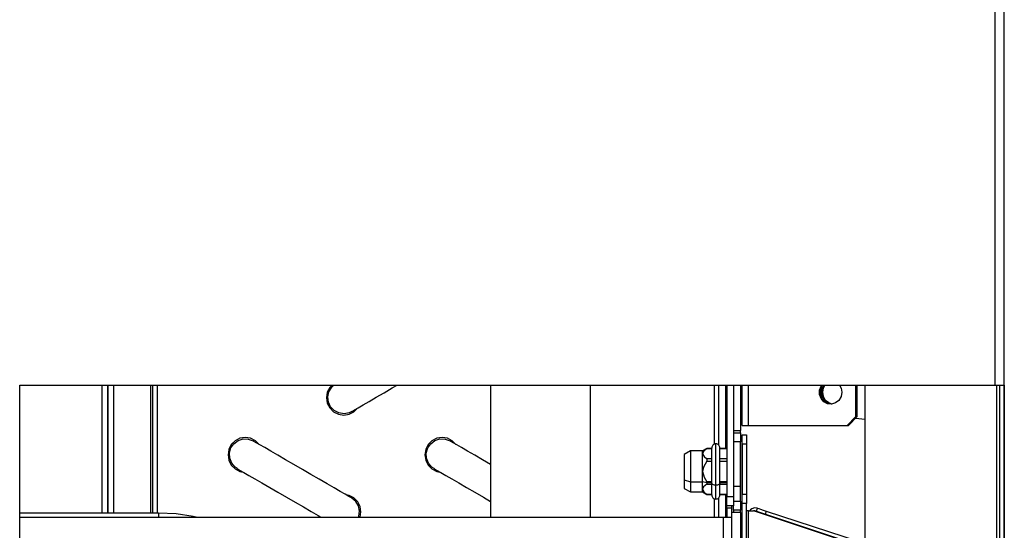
# Model space of a CAD drawing. Header units: millimetres. Extents: x 0 to 39025, y -31299 to 8400.
# Tile 333 of 382: x 17441 to 17657, y 1973 to 2085. Entities that reach past the tile are written whole.
import ezdxf

# ---------------------------------------------------------------- set-up
doc = ezdxf.new("R2010")
doc.units = ezdxf.units.MM

# ---------------------------------------------------------------- blocks, each defined once
blk = doc.blocks.new('*U63')
at = {"lineweight": 25}
for points in [[(713, 557.15), (713, 557.15), (713, 1241.42), (713, 1241.42)], [(715, 557.15), (715, 557.15), (715, 1241.81), (715, 1241.81)], [(498.4, 557.15), (498.4, 557.15), (713, 557.15), (713, 557.15)], [(498.4, 16.45), (498.4, 16.45), (498.4, 557.15), (498.4, 557.15)], [(516.46, 557.15), (516.46, 557.15), (516.46, 529), (516.46, 529)], [(517.69, 557.15), (517.69, 557.15), (517.69, 529), (517.69, 529)], [(517.82, 557.15), (517.82, 557.15), (517.82, 529), (517.82, 529)], [(519.05, 557.15), (519.05, 557.15), (519.05, 529), (519.05, 529)], [(527.2, 557.15), (527.2, 557.15), (527.2, 529), (527.2, 529)], [(527.65, 557.15), (527.65, 557.15), (527.65, 529), (527.65, 529)], [(528.65, 557.15), (528.65, 557.15), (528.65, 529), (528.65, 529)], [(601.98, 557.15), (601.98, 557.15), (601.98, 528.1), (601.98, 528.1)], [(623.98, 528.1), (623.98, 528.1), (623.98, 557.15), (623.98, 557.15)], [(651.15, 557.15), (651.15, 557.15), (651.15, 544.12), (651.15, 544.12)], [(652.15, 557.15), (652.15, 557.15), (652.15, 543.99), (652.15, 543.99)], [(653.65, 557.15), (653.65, 557.15), (653.65, 543.21), (653.65, 543.21)], [(653.95, 557.15), (653.95, 557.15), (653.95, 532.62), (653.95, 532.62)], [(655.45, 557.15), (655.45, 557.15), (655.45, 532.62), (655.45, 532.62)], [(656.95, 557.15), (656.95, 557.15), (656.95, 547.2), (656.95, 547.2)], [(657.32, 548.25), (657.32, 548.25), (657.32, 557.15), (657.32, 557.15)], [(658.7, 548.25), (658.7, 548.25), (658.7, 557.15), (658.7, 557.15)], [(682.32, 550.26), (682.32, 550.26), (682.32, 557.15), (682.32, 557.15)], [(682.63, 550.26), (682.63, 550.26), (682.63, 557.15), (682.63, 557.15)], [(684.42, 18.46), (684.42, 18.46), (684.42, 557.15), (684.42, 557.15)], [(713.31, 557.15), (713.31, 557.15), (713.31, 16.45), (713.31, 16.45)], [(713.91, 557.15), (713.91, 557.15), (713.91, 16.45), (713.91, 16.45)], [(714.96, 557.15), (714.96, 557.15), (714.96, 16.45), (714.96, 16.45)], [(715, 85.75), (715, 85.75), (715, 557.15), (715, 557.15)], [(682.32, 550.26), (682.32, 550.26), (680.42, 548.25), (680.42, 548.25)], [(680.72, 548.25), (680.72, 548.25), (682.63, 550.26), (682.63, 550.26)], [(682.63, 550.26), (682.63, 550.26), (682.32, 550.26), (682.32, 550.26)], [(658.7, 548.25), (658.7, 548.25), (680.42, 548.25), (680.42, 548.25)], [(680.42, 548.25), (680.42, 548.25), (680.72, 548.25), (680.72, 548.25)], [(682.23, 549.85), (682.23, 549.85), (684.42, 549.68), (684.42, 549.68)], [(653.65, 547.2), (653.65, 547.2), (653.95, 547.2), (653.95, 547.2)], [(655.45, 546.69), (655.45, 546.69), (656.95, 546.69), (656.95, 546.69)], [(656.95, 546.69), (656.95, 546.69), (656.95, 547.2), (656.95, 547.2)], [(656.95, 546.69), (656.95, 546.69), (656.95, 544.69), (656.95, 544.69)], [(657.32, 546.2), (657.32, 546.2), (658.32, 546.2), (658.32, 546.2)], [(657.32, 544.18), (657.32, 544.18), (657.32, 546.2), (657.32, 546.2)], [(657.32, 546.19), (657.32, 546.19), (657.32, 546.19), (657.32, 546.19)], [(657.32, 544.18), (657.32, 544.18), (657.32, 546.19), (657.32, 546.19)], [(658.32, 546.2), (658.32, 546.2), (658.32, 544.18), (658.32, 544.18)], [(653.95, 543.77), (653.95, 543.77), (653.65, 543.77), (653.65, 543.77)], [(656.95, 544.69), (656.95, 544.69), (655.45, 544.69), (655.45, 544.69)], [(658.32, 544.18), (658.32, 544.18), (657.32, 544.18), (657.32, 544.18)], [(657.32, 544.18), (657.32, 544.18), (657.32, 533.13), (657.32, 533.13)], [(657.32, 544.18), (657.32, 544.18), (657.32, 544.18), (657.32, 544.18)], [(657.32, 115.01), (657.32, 115.01), (657.32, 544.18), (657.32, 544.18)], [(658.32, 544.18), (658.32, 544.18), (658.32, 533.13), (658.32, 533.13)], [(645.95, 542.67), (645.95, 542.67), (644.6, 541.88), (644.6, 541.88)], [(648.64, 542.67), (648.64, 542.67), (645.95, 542.67), (645.95, 542.67)], [(649.57, 543.21), (649.57, 543.21), (648.64, 542.67), (648.64, 542.67)], [(650.65, 543.21), (650.65, 543.21), (649.57, 543.21), (649.57, 543.21)], [(649.57, 543.2), (649.57, 543.2), (650.65, 543.2), (650.65, 543.2)], [(653.95, 543.21), (653.95, 543.21), (652.45, 543.21), (652.45, 543.21)], [(652.45, 543.2), (652.45, 543.2), (653.95, 543.2), (653.95, 543.2)], [(650.65, 540.92), (650.65, 540.92), (649.57, 540.92), (649.57, 540.92)], [(649.57, 540.43), (649.57, 540.43), (650.65, 540.43), (650.65, 540.43)], [(653.95, 540.92), (653.95, 540.92), (652.45, 540.92), (652.45, 540.92)], [(652.45, 540.43), (652.45, 540.43), (653.95, 540.43), (653.95, 540.43)], [(644.6, 536.28), (644.6, 536.28), (645.95, 535.89), (645.95, 535.89)], [(645.95, 535.89), (645.95, 535.89), (648.64, 535.89), (648.64, 535.89)], [(649.57, 535.62), (649.57, 535.62), (648.64, 535.89), (648.64, 535.89)], [(650.65, 535.87), (650.65, 535.87), (649.57, 535.87), (649.57, 535.87)], [(650.65, 535.62), (650.65, 535.62), (649.57, 535.62), (649.57, 535.62)], [(649.57, 535.38), (649.57, 535.38), (650.65, 535.38), (650.65, 535.38)], [(653.95, 535.87), (653.95, 535.87), (652.45, 535.87), (652.45, 535.87)], [(653.95, 535.62), (653.95, 535.62), (652.45, 535.62), (652.45, 535.62)], [(652.45, 535.38), (652.45, 535.38), (653.95, 535.38), (653.95, 535.38)], [(644.6, 534.42), (644.6, 534.42), (645.95, 533.64), (645.95, 533.64)], [(645.95, 533.64), (645.95, 533.64), (648.64, 533.64), (648.64, 533.64)], [(648.64, 533.64), (648.64, 533.64), (649.57, 533.1), (649.57, 533.1)], [(650.65, 533.11), (650.65, 533.11), (649.57, 533.11), (649.57, 533.11)], [(649.57, 533.11), (649.57, 533.11), (649.57, 533.1), (649.57, 533.1)], [(649.57, 533.1), (649.57, 533.1), (650.65, 533.1), (650.65, 533.1)], [(653.95, 533.11), (653.95, 533.11), (652.45, 533.11), (652.45, 533.11)], [(652.45, 533.1), (652.45, 533.1), (653.95, 533.1), (653.95, 533.1)], [(653.65, 533.1), (653.65, 533.1), (653.65, 528.1), (653.65, 528.1)], [(655.45, 534.89), (655.45, 534.89), (656.95, 534.89), (656.95, 534.89)], [(657.32, 533.13), (657.32, 533.13), (658.32, 533.13), (658.32, 533.13)], [(657.32, 531.12), (657.32, 531.12), (657.32, 533.13), (657.32, 533.13)], [(658.32, 533.13), (658.32, 533.13), (658.32, 531.12), (658.32, 531.12)], [(651.15, 532.18), (651.15, 532.18), (651.15, 528.1), (651.15, 528.1)], [(652.15, 532.31), (652.15, 532.31), (652.15, 528.1), (652.15, 528.1)], [(653.65, 532.53), (653.65, 532.53), (653.95, 532.53), (653.95, 532.53)], [(653.95, 532.62), (653.95, 532.62), (655.45, 532.62), (655.45, 532.62)], [(653.95, 530.61), (653.95, 530.61), (653.95, 532.62), (653.95, 532.62)], [(655.45, 532.62), (655.45, 532.62), (655.45, 530.61), (655.45, 530.61)], [(655.45, 531.62), (655.45, 531.62), (656.95, 531.62), (656.95, 531.62)], [(656.95, 531.62), (656.95, 531.62), (656.95, 529.61), (656.95, 529.61)], [(658.32, 531.12), (658.32, 531.12), (657.32, 531.12), (657.32, 531.12)], [(657.32, 116.46), (657.32, 116.46), (657.32, 531.12), (657.32, 531.12)], [(658.32, 116.46), (658.32, 116.46), (658.32, 531.12), (658.32, 531.12)], [(528.97, 529), (528.97, 529), (498.4, 529), (498.4, 529)], [(653.65, 529.11), (653.65, 529.11), (653.95, 529.11), (653.95, 529.11)], [(653.95, 530.11), (653.95, 530.11), (653.95, 530.61), (653.95, 530.61)], [(655.45, 530.61), (655.45, 530.61), (653.95, 530.61), (653.95, 530.61)], [(654.95, 530.11), (654.95, 530.11), (653.95, 530.11), (653.95, 530.11)], [(653.95, 530.11), (653.95, 530.11), (653.95, 528.1), (653.95, 528.1)], [(654.95, 530.61), (654.95, 530.61), (654.95, 530.11), (654.95, 530.11)], [(654.95, 530.11), (654.95, 530.11), (654.95, 528.1), (654.95, 528.1)], [(655.45, 529.61), (655.45, 529.61), (655.45, 530.61), (655.45, 530.61)], [(656.95, 529.61), (656.95, 529.61), (655.45, 529.61), (655.45, 529.61)], [(655.45, 529.61), (655.45, 529.61), (655.45, 529.11), (655.45, 529.11)], [(656.95, 529.11), (656.95, 529.11), (656.95, 529.61), (656.95, 529.61)], [(656.95, 529.11), (656.95, 529.11), (656.95, 120.93), (656.95, 120.93)], [(658.7, 113.77), (658.7, 113.77), (658.7, 529.5), (658.7, 529.5)], [(658.7, 529.5), (658.7, 529.5), (659.79, 529.5), (659.79, 529.5)], [(680.52, 522.6), (680.52, 522.6), (659.79, 529.5), (659.79, 529.5)], [(660.1, 529.5), (660.1, 529.5), (659.79, 529.5), (659.79, 529.5)], [(680.83, 522.6), (680.83, 522.6), (660.1, 529.5), (660.1, 529.5)], [(662.61, 529.44), (662.61, 529.44), (662.37, 528.67), (662.37, 528.67)], [(662.61, 529.44), (662.61, 529.44), (683.08, 522.75), (683.08, 522.75)], [(498.4, 528.1), (498.4, 528.1), (653.15, 528.1), (653.15, 528.1)], [(653.15, 528.1), (653.15, 528.1), (653.15, 120.93), (653.15, 120.93)], [(654.95, 528.1), (654.95, 528.1), (654.95, 120.93), (654.95, 120.93)], [(658.62, 525.45), (658.62, 525.45), (658.62, 520.19), (658.62, 520.19)], [(658.7, 525.45), (658.7, 525.45), (658.62, 525.45), (658.62, 525.45)]]:
    blk.add_open_spline(points, degree=3, dxfattribs=at)
for points, knots in [([(567.05, 557.15), (567.05, 557.15), (566.6, 556.63), (566.6, 556.63), (566.6, 556.63), (566.06, 555.57), (566.06, 555.57), (566.06, 555.57), (565.87, 554.38), (565.87, 554.38), (565.87, 554.38), (566.06, 553.2), (566.06, 553.2), (566.06, 553.2), (566.6, 552.14), (566.6, 552.14), (566.6, 552.14), (567.44, 551.29), (567.44, 551.29), (567.44, 551.29), (568.5, 550.75), (568.5, 550.75), (568.5, 550.75), (569.68, 550.57), (569.68, 550.57), (569.68, 550.57), (570.85, 550.75), (570.85, 550.75), (570.85, 550.75), (571.91, 551.29), (571.91, 551.29), (571.91, 551.29), (572.7, 552.08), (572.7, 552.08)], [0, 0, 0, 0, 1, 1, 1, 2, 2, 2, 3, 3, 3, 4, 4, 4, 5, 5, 5, 6, 6, 6, 7, 7, 7, 8, 8, 8, 9, 9, 9, 10, 10, 10, 11, 11, 11, 11]), ([(571.43, 551.34), (571.43, 551.34), (570.91, 551.09), (570.91, 551.09), (570.91, 551.09), (569.77, 550.86), (569.77, 550.86), (569.77, 550.86), (568.63, 551.03), (568.63, 551.03), (568.63, 551.03), (567.6, 551.55), (567.6, 551.55), (567.6, 551.55), (566.8, 552.38), (566.8, 552.38), (566.8, 552.38), (566.3, 553.42), (566.3, 553.42), (566.3, 553.42), (566.18, 554.58), (566.18, 554.58), (566.18, 554.58), (566.43, 555.71), (566.43, 555.71), (566.43, 555.71), (567.04, 556.69), (567.04, 556.69), (567.04, 556.69), (567.51, 557.15), (567.51, 557.15)], [0, 0, 0, 0, 1, 1, 1, 2, 2, 2, 3, 3, 3, 4, 4, 4, 5, 5, 5, 6, 6, 6, 7, 7, 7, 8, 8, 8, 9, 9, 9, 10, 10, 10, 10]), ([(571.43, 551.34), (571.43, 551.34), (571.59, 551.43), (571.59, 551.43), (571.59, 551.43), (572.08, 551.72), (572.08, 551.72), (572.08, 551.72), (572.87, 552.18), (572.87, 552.18), (572.87, 552.18), (573.96, 552.81), (573.96, 552.81), (573.96, 552.81), (575.29, 553.58), (575.29, 553.58), (575.29, 553.58), (576.84, 554.48), (576.84, 554.48), (576.84, 554.48), (578.55, 555.47), (578.55, 555.47), (578.55, 555.47), (580.37, 556.53), (580.37, 556.53), (580.37, 556.53), (581.44, 557.15), (581.44, 557.15)], [0, 0, 0, 0, 1, 1, 1, 2, 2, 2, 3, 3, 3, 4, 4, 4, 5, 5, 5, 6, 6, 6, 7, 7, 7, 8, 8, 8, 9, 9, 9, 9]), ([(679.26, 555.57), (679.26, 555.57), (679.09, 554.62), (679.09, 554.62), (679.09, 554.62), (678.61, 553.8), (678.61, 553.8), (678.61, 553.8), (677.89, 553.23), (677.89, 553.23), (677.89, 553.23), (677.01, 552.96), (677.01, 552.96), (677.01, 552.96), (676.1, 553.05), (676.1, 553.05), (676.1, 553.05), (675.29, 553.48), (675.29, 553.48), (675.29, 553.48), (674.68, 554.19), (674.68, 554.19), (674.68, 554.19), (674.35, 555.08), (674.35, 555.08), (674.35, 555.08), (674.35, 556.04), (674.35, 556.04), (674.35, 556.04), (674.68, 556.94), (674.68, 556.94), (674.68, 556.94), (674.82, 557.15), (674.82, 557.15)], [0, 0, 0, 0, 1, 1, 1, 2, 2, 2, 3, 3, 3, 4, 4, 4, 5, 5, 5, 6, 6, 6, 7, 7, 7, 8, 8, 8, 9, 9, 9, 10, 10, 10, 11, 11, 11, 11]), ([(676.94, 552.96), (676.94, 552.96), (676.41, 553.05), (676.41, 553.05), (676.41, 553.05), (675.6, 553.48), (675.6, 553.48), (675.6, 553.48), (674.99, 554.19), (674.99, 554.19), (674.99, 554.19), (674.66, 555.08), (674.66, 555.08), (674.66, 555.08), (674.66, 556.04), (674.66, 556.04), (674.66, 556.04), (674.99, 556.94), (674.99, 556.94), (674.99, 556.94), (675.12, 557.15), (675.12, 557.15)], [0, 0, 0, 0, 1, 1, 1, 2, 2, 2, 3, 3, 3, 4, 4, 4, 5, 5, 5, 6, 6, 6, 7, 7, 7, 7]), ([(674.8, 555.56), (674.8, 555.56), (674.96, 556.5), (674.96, 556.5), (674.96, 556.5), (675.31, 557.15), (675.31, 557.15)], [0, 0, 0, 0, 1, 1, 1, 2, 2, 2, 2]), ([(675.05, 555.57), (675.05, 555.57), (675.21, 556.51), (675.21, 556.51), (675.21, 556.51), (675.55, 557.15), (675.55, 557.15)], [0, 0, 0, 0, 1, 1, 1, 2, 2, 2, 2]), ([(678.75, 557.15), (678.75, 557.15), (679.09, 556.51), (679.09, 556.51), (679.09, 556.51), (679.26, 555.57), (679.26, 555.57)], [0, 0, 0, 0, 1, 1, 1, 2, 2, 2, 2]), ([(713, 557.15), (713, 557.15), (713.44, 557.15), (713.44, 557.15), (713.44, 557.15), (713.86, 557.15), (713.86, 557.15), (713.86, 557.15), (714.23, 557.15), (714.23, 557.15), (714.23, 557.15), (714.55, 557.15), (714.55, 557.15), (714.55, 557.15), (714.79, 557.15), (714.79, 557.15), (714.79, 557.15), (714.94, 557.15), (714.94, 557.15), (714.94, 557.15), (715, 557.15), (715, 557.15)], [0, 0, 0, 0, 1, 1, 1, 2, 2, 2, 3, 3, 3, 4, 4, 4, 5, 5, 5, 6, 6, 6, 7, 7, 7, 7]), ([(677.01, 552.96), (677.01, 552.96), (676.17, 553.22), (676.17, 553.22), (676.17, 553.22), (675.45, 553.8), (675.45, 553.8), (675.45, 553.8), (674.97, 554.62), (674.97, 554.62), (674.97, 554.62), (674.8, 555.56), (674.8, 555.56)], [0, 0, 0, 0, 1, 1, 1, 2, 2, 2, 3, 3, 3, 4, 4, 4, 4]), ([(677.15, 552.98), (677.15, 552.98), (676.42, 553.23), (676.42, 553.23), (676.42, 553.23), (675.69, 553.8), (675.69, 553.8), (675.69, 553.8), (675.22, 554.62), (675.22, 554.62), (675.22, 554.62), (675.05, 555.57), (675.05, 555.57)], [0, 0, 0, 0, 1, 1, 1, 2, 2, 2, 3, 3, 3, 4, 4, 4, 4]), ([(657.32, 548.25), (657.32, 548.25), (657.34, 548.25), (657.34, 548.25), (657.34, 548.25), (657.42, 548.25), (657.42, 548.25), (657.42, 548.25), (657.54, 548.25), (657.54, 548.25), (657.54, 548.25), (657.7, 548.25), (657.7, 548.25), (657.7, 548.25), (657.91, 548.25), (657.91, 548.25), (657.91, 548.25), (658.15, 548.25), (658.15, 548.25), (658.15, 548.25), (658.41, 548.25), (658.41, 548.25), (658.41, 548.25), (658.7, 548.25), (658.7, 548.25)], [0, 0, 0, 0, 1, 1, 1, 2, 2, 2, 3, 3, 3, 4, 4, 4, 5, 5, 5, 6, 6, 6, 7, 7, 7, 8, 8, 8, 8]), ([(655.45, 547.2), (655.45, 547.2), (655.84, 547.2), (655.84, 547.2), (655.84, 547.2), (656.22, 547.2), (656.22, 547.2), (656.22, 547.2), (656.53, 547.2), (656.53, 547.2), (656.53, 547.2), (656.76, 547.2), (656.76, 547.2), (656.76, 547.2), (656.9, 547.2), (656.9, 547.2), (656.9, 547.2), (656.95, 547.2), (656.95, 547.2)], [0, 0, 0, 0, 1, 1, 1, 2, 2, 2, 3, 3, 3, 4, 4, 4, 5, 5, 5, 6, 6, 6, 6]), ([(551.06, 544.12), (551.06, 544.12), (550.26, 544.91), (550.26, 544.91), (550.26, 544.91), (549.2, 545.45), (549.2, 545.45), (549.2, 545.45), (548.02, 545.64), (548.02, 545.64), (548.02, 545.64), (546.85, 545.45), (546.85, 545.45), (546.85, 545.45), (545.79, 544.91), (545.79, 544.91), (545.79, 544.91), (544.95, 544.06), (544.95, 544.06), (544.95, 544.06), (544.41, 543), (544.41, 543), (544.41, 543), (544.23, 541.82), (544.23, 541.82), (544.23, 541.82), (544.41, 540.64), (544.41, 540.64), (544.41, 540.64), (544.95, 539.57), (544.95, 539.57), (544.95, 539.57), (545.79, 538.73), (545.79, 538.73), (545.79, 538.73), (546.85, 538.18), (546.85, 538.18), (546.85, 538.18), (547.56, 538.03), (547.56, 538.03)], [0, 0, 0, 0, 1, 1, 1, 2, 2, 2, 3, 3, 3, 4, 4, 4, 5, 5, 5, 6, 6, 6, 7, 7, 7, 8, 8, 8, 9, 9, 9, 10, 10, 10, 11, 11, 11, 12, 12, 12, 13, 13, 13, 13]), ([(546.27, 538.77), (546.27, 538.77), (545.8, 539.11), (545.8, 539.11), (545.8, 539.11), (545.05, 539.98), (545.05, 539.98), (545.05, 539.98), (544.61, 541.05), (544.61, 541.05), (544.61, 541.05), (544.55, 542.21), (544.55, 542.21), (544.55, 542.21), (544.86, 543.32), (544.86, 543.32), (544.86, 543.32), (545.52, 544.27), (545.52, 544.27), (545.52, 544.27), (546.44, 544.96), (546.44, 544.96), (546.44, 544.96), (547.54, 545.3), (547.54, 545.3), (547.54, 545.3), (548.69, 545.27), (548.69, 545.27), (548.69, 545.27), (549.77, 544.86), (549.77, 544.86)], [0, 0, 0, 0, 1, 1, 1, 2, 2, 2, 3, 3, 3, 4, 4, 4, 5, 5, 5, 6, 6, 6, 7, 7, 7, 8, 8, 8, 9, 9, 9, 10, 10, 10, 10]), ([(571.43, 532.3), (571.43, 532.3), (571.26, 532.4), (571.26, 532.4), (571.26, 532.4), (570.77, 532.68), (570.77, 532.68), (570.77, 532.68), (569.97, 533.14), (569.97, 533.14), (569.97, 533.14), (568.89, 533.77), (568.89, 533.77), (568.89, 533.77), (567.56, 534.55), (567.56, 534.55), (567.56, 534.55), (566.02, 535.44), (566.02, 535.44), (566.02, 535.44), (564.3, 536.43), (564.3, 536.43), (564.3, 536.43), (562.48, 537.5), (562.48, 537.5), (562.48, 537.5), (560.6, 538.58), (560.6, 538.58), (560.6, 538.58), (558.72, 539.67), (558.72, 539.67), (558.72, 539.67), (556.9, 540.73), (556.9, 540.73), (556.9, 540.73), (555.19, 541.72), (555.19, 541.72), (555.19, 541.72), (553.64, 542.62), (553.64, 542.62), (553.64, 542.62), (552.31, 543.4), (552.31, 543.4), (552.31, 543.4), (551.23, 544.03), (551.23, 544.03), (551.23, 544.03), (550.43, 544.49), (550.43, 544.49), (550.43, 544.49), (549.94, 544.77), (549.94, 544.77), (549.94, 544.77), (549.77, 544.86), (549.77, 544.86)], [0, 0, 0, 0, 1, 1, 1, 2, 2, 2, 3, 3, 3, 4, 4, 4, 5, 5, 5, 6, 6, 6, 7, 7, 7, 8, 8, 8, 9, 9, 9, 10, 10, 10, 11, 11, 11, 12, 12, 12, 13, 13, 13, 14, 14, 14, 15, 15, 15, 16, 16, 16, 17, 17, 17, 18, 18, 18, 18]), ([(594.36, 544.12), (594.36, 544.12), (593.56, 544.91), (593.56, 544.91), (593.56, 544.91), (592.5, 545.45), (592.5, 545.45), (592.5, 545.45), (591.32, 545.64), (591.32, 545.64), (591.32, 545.64), (590.15, 545.45), (590.15, 545.45), (590.15, 545.45), (589.09, 544.91), (589.09, 544.91), (589.09, 544.91), (588.25, 544.06), (588.25, 544.06), (588.25, 544.06), (587.71, 543), (587.71, 543), (587.71, 543), (587.53, 541.82), (587.53, 541.82), (587.53, 541.82), (587.71, 540.64), (587.71, 540.64), (587.71, 540.64), (588.25, 539.57), (588.25, 539.57), (588.25, 539.57), (589.09, 538.73), (589.09, 538.73), (589.09, 538.73), (590.15, 538.18), (590.15, 538.18), (590.15, 538.18), (590.86, 538.03), (590.86, 538.03)], [0, 0, 0, 0, 1, 1, 1, 2, 2, 2, 3, 3, 3, 4, 4, 4, 5, 5, 5, 6, 6, 6, 7, 7, 7, 8, 8, 8, 9, 9, 9, 10, 10, 10, 11, 11, 11, 12, 12, 12, 13, 13, 13, 13]), ([(589.57, 538.77), (589.57, 538.77), (589.1, 539.11), (589.1, 539.11), (589.1, 539.11), (588.35, 539.98), (588.35, 539.98), (588.35, 539.98), (587.91, 541.05), (587.91, 541.05), (587.91, 541.05), (587.85, 542.21), (587.85, 542.21), (587.85, 542.21), (588.16, 543.32), (588.16, 543.32), (588.16, 543.32), (588.82, 544.27), (588.82, 544.27), (588.82, 544.27), (589.74, 544.96), (589.74, 544.96), (589.74, 544.96), (590.84, 545.3), (590.84, 545.3), (590.84, 545.3), (591.99, 545.27), (591.99, 545.27), (591.99, 545.27), (593.07, 544.86), (593.07, 544.86)], [0, 0, 0, 0, 1, 1, 1, 2, 2, 2, 3, 3, 3, 4, 4, 4, 5, 5, 5, 6, 6, 6, 7, 7, 7, 8, 8, 8, 9, 9, 9, 10, 10, 10, 10]), ([(601.98, 539.7), (601.98, 539.7), (600.2, 540.73), (600.2, 540.73), (600.2, 540.73), (598.49, 541.72), (598.49, 541.72), (598.49, 541.72), (596.94, 542.62), (596.94, 542.62), (596.94, 542.62), (595.61, 543.4), (595.61, 543.4), (595.61, 543.4), (594.53, 544.03), (594.53, 544.03), (594.53, 544.03), (593.73, 544.49), (593.73, 544.49), (593.73, 544.49), (593.24, 544.77), (593.24, 544.77), (593.24, 544.77), (593.07, 544.86), (593.07, 544.86)], [0, 0, 0, 0, 1, 1, 1, 2, 2, 2, 3, 3, 3, 4, 4, 4, 5, 5, 5, 6, 6, 6, 7, 7, 7, 8, 8, 8, 8]), ([(651.55, 544.22), (651.55, 544.22), (651.38, 544.2), (651.38, 544.2), (651.38, 544.2), (651.21, 544.15), (651.21, 544.15), (651.21, 544.15), (651.06, 544.06), (651.06, 544.06), (651.06, 544.06), (650.91, 543.95), (650.91, 543.95), (650.91, 543.95), (650.81, 543.82), (650.81, 543.82), (650.81, 543.82), (650.72, 543.66), (650.72, 543.66), (650.72, 543.66), (650.67, 543.49), (650.67, 543.49), (650.67, 543.49), (650.65, 543.31), (650.65, 543.31)], [0, 0, 0, 0, 1, 1, 1, 2, 2, 2, 3, 3, 3, 4, 4, 4, 5, 5, 5, 6, 6, 6, 7, 7, 7, 8, 8, 8, 8]), ([(652.45, 543.31), (652.45, 543.31), (652.43, 543.49), (652.43, 543.49), (652.43, 543.49), (652.38, 543.66), (652.38, 543.66), (652.38, 543.66), (652.3, 543.82), (652.3, 543.82), (652.3, 543.82), (652.18, 543.95), (652.18, 543.95), (652.18, 543.95), (652.05, 544.06), (652.05, 544.06), (652.05, 544.06), (651.9, 544.15), (651.9, 544.15), (651.9, 544.15), (651.73, 544.2), (651.73, 544.2), (651.73, 544.2), (651.55, 544.22), (651.55, 544.22)], [0, 0, 0, 0, 1, 1, 1, 2, 2, 2, 3, 3, 3, 4, 4, 4, 5, 5, 5, 6, 6, 6, 7, 7, 7, 8, 8, 8, 8]), ([(651.55, 535.12), (651.55, 535.12), (651.55, 536.46), (651.55, 536.46), (651.55, 536.46), (651.55, 537.91), (651.55, 537.91), (651.55, 537.91), (651.55, 539.36), (651.55, 539.36), (651.55, 539.36), (651.55, 540.75), (651.55, 540.75), (651.55, 540.75), (651.55, 541.99), (651.55, 541.99), (651.55, 541.99), (651.55, 543), (651.55, 543), (651.55, 543), (651.55, 543.73), (651.55, 543.73), (651.55, 543.73), (651.55, 544.13), (651.55, 544.13), (651.55, 544.13), (651.55, 544.22), (651.55, 544.22)], [0, 0, 0, 0, 1, 1, 1, 2, 2, 2, 3, 3, 3, 4, 4, 4, 5, 5, 5, 6, 6, 6, 7, 7, 7, 8, 8, 8, 9, 9, 9, 9]), ([(656.95, 534.89), (656.95, 534.89), (656.95, 536.33), (656.95, 536.33), (656.95, 536.33), (656.95, 537.89), (656.95, 537.89), (656.95, 537.89), (656.95, 539.46), (656.95, 539.46), (656.95, 539.46), (656.95, 540.95), (656.95, 540.95), (656.95, 540.95), (656.95, 542.28), (656.95, 542.28), (656.95, 542.28), (656.95, 543.38), (656.95, 543.38), (656.95, 543.38), (656.95, 544.16), (656.95, 544.16), (656.95, 544.16), (656.95, 544.6), (656.95, 544.6), (656.95, 544.6), (656.95, 544.69), (656.95, 544.69)], [0, 0, 0, 0, 1, 1, 1, 2, 2, 2, 3, 3, 3, 4, 4, 4, 5, 5, 5, 6, 6, 6, 7, 7, 7, 8, 8, 8, 9, 9, 9, 9]), ([(644.6, 541.88), (644.6, 541.88), (644.6, 541.8), (644.6, 541.8), (644.6, 541.8), (644.6, 541.38), (644.6, 541.38), (644.6, 541.38), (644.6, 540.65), (644.6, 540.65), (644.6, 540.65), (644.6, 539.67), (644.6, 539.67), (644.6, 539.67), (644.6, 538.54), (644.6, 538.54), (644.6, 538.54), (644.6, 537.38), (644.6, 537.38), (644.6, 537.38), (644.6, 536.28), (644.6, 536.28)], [0, 0, 0, 0, 1, 1, 1, 2, 2, 2, 3, 3, 3, 4, 4, 4, 5, 5, 5, 6, 6, 6, 7, 7, 7, 7]), ([(645.95, 542.67), (645.95, 542.67), (645.95, 542.64), (645.95, 542.64), (645.95, 542.64), (645.95, 542.34), (645.95, 542.34), (645.95, 542.34), (645.95, 541.69), (645.95, 541.69), (645.95, 541.69), (645.95, 540.77), (645.95, 540.77), (645.95, 540.77), (645.95, 539.62), (645.95, 539.62), (645.95, 539.62), (645.95, 538.37), (645.95, 538.37), (645.95, 538.37), (645.95, 537.09), (645.95, 537.09), (645.95, 537.09), (645.95, 535.89), (645.95, 535.89)], [0, 0, 0, 0, 1, 1, 1, 2, 2, 2, 3, 3, 3, 4, 4, 4, 5, 5, 5, 6, 6, 6, 7, 7, 7, 8, 8, 8, 8]), ([(649.57, 543.2), (649.57, 543.2), (648.83, 542.55), (648.83, 542.55), (648.83, 542.55), (648.64, 542.06), (648.64, 542.06)], [0, 0, 0, 0, 1, 1, 1, 2, 2, 2, 2]), ([(648.64, 542.06), (648.64, 542.06), (648.64, 542.32), (648.64, 542.32), (648.64, 542.32), (648.64, 542.51), (648.64, 542.51), (648.64, 542.51), (648.64, 542.62), (648.64, 542.62), (648.64, 542.62), (648.64, 542.67), (648.64, 542.67)], [0, 0, 0, 0, 1, 1, 1, 2, 2, 2, 3, 3, 3, 4, 4, 4, 4]), ([(648.64, 538.15), (648.64, 538.15), (648.64, 538.74), (648.64, 538.74), (648.64, 538.74), (648.64, 539.32), (648.64, 539.32), (648.64, 539.32), (648.64, 539.88), (648.64, 539.88), (648.64, 539.88), (648.64, 540.4), (648.64, 540.4), (648.64, 540.4), (648.64, 540.9), (648.64, 540.9), (648.64, 540.9), (648.64, 541.34), (648.64, 541.34), (648.64, 541.34), (648.64, 541.73), (648.64, 541.73), (648.64, 541.73), (648.64, 542.06), (648.64, 542.06)], [0, 0, 0, 0, 1, 1, 1, 2, 2, 2, 3, 3, 3, 4, 4, 4, 5, 5, 5, 6, 6, 6, 7, 7, 7, 8, 8, 8, 8]), ([(648.64, 542.06), (648.64, 542.06), (648.94, 541.43), (648.94, 541.43), (648.94, 541.43), (649.57, 540.92), (649.57, 540.92)], [0, 0, 0, 0, 1, 1, 1, 2, 2, 2, 2]), ([(649.57, 543.21), (649.57, 543.21), (649.57, 543.21), (649.57, 543.21), (649.57, 543.21), (649.57, 543.2), (649.57, 543.2)], [0, 0, 0, 0, 1, 1, 1, 2, 2, 2, 2]), ([(650.65, 535.57), (650.65, 535.57), (650.65, 536.82), (650.65, 536.82), (650.65, 536.82), (650.65, 538.15), (650.65, 538.15), (650.65, 538.15), (650.65, 539.49), (650.65, 539.49), (650.65, 539.49), (650.65, 540.73), (650.65, 540.73), (650.65, 540.73), (650.65, 541.8), (650.65, 541.8), (650.65, 541.8), (650.65, 542.62), (650.65, 542.62), (650.65, 542.62), (650.65, 543.13), (650.65, 543.13), (650.65, 543.13), (650.65, 543.31), (650.65, 543.31)], [0, 0, 0, 0, 1, 1, 1, 2, 2, 2, 3, 3, 3, 4, 4, 4, 5, 5, 5, 6, 6, 6, 7, 7, 7, 8, 8, 8, 8]), ([(652.45, 535.57), (652.45, 535.57), (652.45, 536.82), (652.45, 536.82), (652.45, 536.82), (652.45, 538.15), (652.45, 538.15), (652.45, 538.15), (652.45, 539.49), (652.45, 539.49), (652.45, 539.49), (652.45, 540.73), (652.45, 540.73), (652.45, 540.73), (652.45, 541.8), (652.45, 541.8), (652.45, 541.8), (652.45, 542.62), (652.45, 542.62), (652.45, 542.62), (652.45, 543.13), (652.45, 543.13), (652.45, 543.13), (652.45, 543.31), (652.45, 543.31)], [0, 0, 0, 0, 1, 1, 1, 2, 2, 2, 3, 3, 3, 4, 4, 4, 5, 5, 5, 6, 6, 6, 7, 7, 7, 8, 8, 8, 8]), ([(649.57, 540.43), (649.57, 540.43), (648.83, 539.13), (648.83, 539.13), (648.83, 539.13), (648.64, 538.15), (648.64, 538.15)], [0, 0, 0, 0, 1, 1, 1, 2, 2, 2, 2]), ([(649.57, 540.92), (649.57, 540.92), (649.57, 540.86), (649.57, 540.86), (649.57, 540.86), (649.57, 540.8), (649.57, 540.8), (649.57, 540.8), (649.57, 540.74), (649.57, 540.74), (649.57, 540.74), (649.57, 540.68), (649.57, 540.68), (649.57, 540.68), (649.57, 540.62), (649.57, 540.62), (649.57, 540.62), (649.57, 540.55), (649.57, 540.55), (649.57, 540.55), (649.57, 540.49), (649.57, 540.49), (649.57, 540.49), (649.57, 540.43), (649.57, 540.43)], [0, 0, 0, 0, 1, 1, 1, 2, 2, 2, 3, 3, 3, 4, 4, 4, 5, 5, 5, 6, 6, 6, 7, 7, 7, 8, 8, 8, 8]), ([(546.27, 538.77), (546.27, 538.77), (546.44, 538.68), (546.44, 538.68), (546.44, 538.68), (546.93, 538.4), (546.93, 538.4), (546.93, 538.4), (547.73, 537.93), (547.73, 537.93), (547.73, 537.93), (548.81, 537.3), (548.81, 537.3), (548.81, 537.3), (550.14, 536.53), (550.14, 536.53), (550.14, 536.53), (551.69, 535.63), (551.69, 535.63), (551.69, 535.63), (553.4, 534.64), (553.4, 534.64), (553.4, 534.64), (555.22, 533.58), (555.22, 533.58), (555.22, 533.58), (557.1, 532.49), (557.1, 532.49), (557.1, 532.49), (558.98, 531.4), (558.98, 531.4), (558.98, 531.4), (560.8, 530.34), (560.8, 530.34), (560.8, 530.34), (562.52, 529.35), (562.52, 529.35), (562.52, 529.35), (564.06, 528.45), (564.06, 528.45), (564.06, 528.45), (564.67, 528.1), (564.67, 528.1)], [0, 0, 0, 0, 1, 1, 1, 2, 2, 2, 3, 3, 3, 4, 4, 4, 5, 5, 5, 6, 6, 6, 7, 7, 7, 8, 8, 8, 9, 9, 9, 10, 10, 10, 11, 11, 11, 12, 12, 12, 13, 13, 13, 14, 14, 14, 14]), ([(589.57, 538.77), (589.57, 538.77), (589.74, 538.68), (589.74, 538.68), (589.74, 538.68), (590.23, 538.4), (590.23, 538.4), (590.23, 538.4), (591.03, 537.93), (591.03, 537.93), (591.03, 537.93), (592.11, 537.3), (592.11, 537.3), (592.11, 537.3), (593.44, 536.53), (593.44, 536.53), (593.44, 536.53), (594.99, 535.63), (594.99, 535.63), (594.99, 535.63), (596.7, 534.64), (596.7, 534.64), (596.7, 534.64), (598.52, 533.58), (598.52, 533.58), (598.52, 533.58), (600.4, 532.49), (600.4, 532.49), (600.4, 532.49), (601.98, 531.57), (601.98, 531.57)], [0, 0, 0, 0, 1, 1, 1, 2, 2, 2, 3, 3, 3, 4, 4, 4, 5, 5, 5, 6, 6, 6, 7, 7, 7, 8, 8, 8, 9, 9, 9, 10, 10, 10, 10]), ([(648.64, 535.89), (648.64, 535.89), (648.64, 536.16), (648.64, 536.16), (648.64, 536.16), (648.64, 536.43), (648.64, 536.43), (648.64, 536.43), (648.64, 536.7), (648.64, 536.7), (648.64, 536.7), (648.64, 536.99), (648.64, 536.99), (648.64, 536.99), (648.64, 537.27), (648.64, 537.27), (648.64, 537.27), (648.64, 537.56), (648.64, 537.56), (648.64, 537.56), (648.64, 537.86), (648.64, 537.86), (648.64, 537.86), (648.64, 538.15), (648.64, 538.15)], [0, 0, 0, 0, 1, 1, 1, 2, 2, 2, 3, 3, 3, 4, 4, 4, 5, 5, 5, 6, 6, 6, 7, 7, 7, 8, 8, 8, 8]), ([(648.64, 538.15), (648.64, 538.15), (648.94, 536.89), (648.94, 536.89), (648.94, 536.89), (649.57, 535.87), (649.57, 535.87)], [0, 0, 0, 0, 1, 1, 1, 2, 2, 2, 2]), ([(644.6, 536.28), (644.6, 536.28), (644.6, 535.38), (644.6, 535.38), (644.6, 535.38), (644.6, 534.74), (644.6, 534.74), (644.6, 534.74), (644.6, 534.44), (644.6, 534.44), (644.6, 534.44), (644.6, 534.42), (644.6, 534.42)], [0, 0, 0, 0, 1, 1, 1, 2, 2, 2, 3, 3, 3, 4, 4, 4, 4]), ([(645.95, 535.89), (645.95, 535.89), (645.95, 534.89), (645.95, 534.89), (645.95, 534.89), (645.95, 534.14), (645.95, 534.14), (645.95, 534.14), (645.95, 533.72), (645.95, 533.72), (645.95, 533.72), (645.95, 533.64), (645.95, 533.64)], [0, 0, 0, 0, 1, 1, 1, 2, 2, 2, 3, 3, 3, 4, 4, 4, 4]), ([(648.64, 534.24), (648.64, 534.24), (648.64, 534.4), (648.64, 534.4), (648.64, 534.4), (648.64, 534.57), (648.64, 534.57), (648.64, 534.57), (648.64, 534.76), (648.64, 534.76), (648.64, 534.76), (648.64, 534.96), (648.64, 534.96), (648.64, 534.96), (648.64, 535.18), (648.64, 535.18), (648.64, 535.18), (648.64, 535.4), (648.64, 535.4), (648.64, 535.4), (648.64, 535.65), (648.64, 535.65), (648.64, 535.65), (648.64, 535.89), (648.64, 535.89)], [0, 0, 0, 0, 1, 1, 1, 2, 2, 2, 3, 3, 3, 4, 4, 4, 5, 5, 5, 6, 6, 6, 7, 7, 7, 8, 8, 8, 8]), ([(649.57, 535.38), (649.57, 535.38), (648.83, 534.74), (648.83, 534.74), (648.83, 534.74), (648.64, 534.24), (648.64, 534.24)], [0, 0, 0, 0, 1, 1, 1, 2, 2, 2, 2]), ([(649.57, 535.87), (649.57, 535.87), (649.57, 535.84), (649.57, 535.84), (649.57, 535.84), (649.57, 535.81), (649.57, 535.81), (649.57, 535.81), (649.57, 535.78), (649.57, 535.78), (649.57, 535.78), (649.57, 535.74), (649.57, 535.74), (649.57, 535.74), (649.57, 535.72), (649.57, 535.72), (649.57, 535.72), (649.57, 535.69), (649.57, 535.69), (649.57, 535.69), (649.57, 535.65), (649.57, 535.65), (649.57, 535.65), (649.57, 535.62), (649.57, 535.62)], [0, 0, 0, 0, 1, 1, 1, 2, 2, 2, 3, 3, 3, 4, 4, 4, 5, 5, 5, 6, 6, 6, 7, 7, 7, 8, 8, 8, 8]), ([(649.57, 535.62), (649.57, 535.62), (649.57, 535.6), (649.57, 535.6), (649.57, 535.6), (649.57, 535.56), (649.57, 535.56), (649.57, 535.56), (649.57, 535.53), (649.57, 535.53), (649.57, 535.53), (649.57, 535.5), (649.57, 535.5), (649.57, 535.5), (649.57, 535.47), (649.57, 535.47), (649.57, 535.47), (649.57, 535.44), (649.57, 535.44), (649.57, 535.44), (649.57, 535.41), (649.57, 535.41), (649.57, 535.41), (649.57, 535.38), (649.57, 535.38)], [0, 0, 0, 0, 1, 1, 1, 2, 2, 2, 3, 3, 3, 4, 4, 4, 5, 5, 5, 6, 6, 6, 7, 7, 7, 8, 8, 8, 8]), ([(651.55, 535.12), (651.55, 535.12), (651.38, 535.13), (651.38, 535.13), (651.38, 535.13), (651.21, 535.15), (651.21, 535.15), (651.21, 535.15), (651.06, 535.19), (651.06, 535.19), (651.06, 535.19), (650.91, 535.25), (650.91, 535.25), (650.91, 535.25), (650.81, 535.32), (650.81, 535.32), (650.81, 535.32), (650.72, 535.4), (650.72, 535.4), (650.72, 535.4), (650.67, 535.48), (650.67, 535.48), (650.67, 535.48), (650.65, 535.57), (650.65, 535.57)], [0, 0, 0, 0, 1, 1, 1, 2, 2, 2, 3, 3, 3, 4, 4, 4, 5, 5, 5, 6, 6, 6, 7, 7, 7, 8, 8, 8, 8]), ([(650.65, 532.99), (650.65, 532.99), (650.65, 533.16), (650.65, 533.16), (650.65, 533.16), (650.65, 533.68), (650.65, 533.68), (650.65, 533.68), (650.65, 534.5), (650.65, 534.5), (650.65, 534.5), (650.65, 535.57), (650.65, 535.57)], [0, 0, 0, 0, 1, 1, 1, 2, 2, 2, 3, 3, 3, 4, 4, 4, 4]), ([(652.45, 535.57), (652.45, 535.57), (652.43, 535.48), (652.43, 535.48), (652.43, 535.48), (652.38, 535.4), (652.38, 535.4), (652.38, 535.4), (652.3, 535.32), (652.3, 535.32), (652.3, 535.32), (652.18, 535.25), (652.18, 535.25), (652.18, 535.25), (652.05, 535.19), (652.05, 535.19), (652.05, 535.19), (651.9, 535.15), (651.9, 535.15), (651.9, 535.15), (651.73, 535.13), (651.73, 535.13), (651.73, 535.13), (651.55, 535.12), (651.55, 535.12)], [0, 0, 0, 0, 1, 1, 1, 2, 2, 2, 3, 3, 3, 4, 4, 4, 5, 5, 5, 6, 6, 6, 7, 7, 7, 8, 8, 8, 8]), ([(651.55, 532.09), (651.55, 532.09), (651.55, 532.11), (651.55, 532.11), (651.55, 532.11), (651.55, 532.4), (651.55, 532.4), (651.55, 532.4), (651.55, 533.02), (651.55, 533.02), (651.55, 533.02), (651.55, 533.95), (651.55, 533.95), (651.55, 533.95), (651.55, 535.12), (651.55, 535.12)], [0, 0, 0, 0, 1, 1, 1, 2, 2, 2, 3, 3, 3, 4, 4, 4, 5, 5, 5, 5]), ([(652.45, 532.99), (652.45, 532.99), (652.45, 533.16), (652.45, 533.16), (652.45, 533.16), (652.45, 533.68), (652.45, 533.68), (652.45, 533.68), (652.45, 534.5), (652.45, 534.5), (652.45, 534.5), (652.45, 535.57), (652.45, 535.57)], [0, 0, 0, 0, 1, 1, 1, 2, 2, 2, 3, 3, 3, 4, 4, 4, 4]), ([(573.3, 528.1), (573.3, 528.1), (573.47, 529.26), (573.47, 529.26), (573.47, 529.26), (573.29, 530.43), (573.29, 530.43), (573.29, 530.43), (572.75, 531.5), (572.75, 531.5), (572.75, 531.5), (571.91, 532.35), (571.91, 532.35), (571.91, 532.35), (570.85, 532.89), (570.85, 532.89), (570.85, 532.89), (570.14, 533.04), (570.14, 533.04)], [0, 0, 0, 0, 1, 1, 1, 2, 2, 2, 3, 3, 3, 4, 4, 4, 5, 5, 5, 6, 6, 6, 6]), ([(648.64, 534.24), (648.64, 534.24), (648.94, 533.62), (648.94, 533.62), (648.94, 533.62), (649.57, 533.11), (649.57, 533.11)], [0, 0, 0, 0, 1, 1, 1, 2, 2, 2, 2]), ([(648.64, 533.64), (648.64, 533.64), (648.64, 533.67), (648.64, 533.67), (648.64, 533.67), (648.64, 533.79), (648.64, 533.79), (648.64, 533.79), (648.64, 533.98), (648.64, 533.98), (648.64, 533.98), (648.64, 534.24), (648.64, 534.24)], [0, 0, 0, 0, 1, 1, 1, 2, 2, 2, 3, 3, 3, 4, 4, 4, 4]), ([(650.65, 532.99), (650.65, 532.99), (650.67, 532.81), (650.67, 532.81), (650.67, 532.81), (650.72, 532.65), (650.72, 532.65), (650.72, 532.65), (650.81, 532.49), (650.81, 532.49), (650.81, 532.49), (650.91, 532.35), (650.91, 532.35), (650.91, 532.35), (651.06, 532.23), (651.06, 532.23), (651.06, 532.23), (651.21, 532.16), (651.21, 532.16), (651.21, 532.16), (651.38, 532.1), (651.38, 532.1), (651.38, 532.1), (651.55, 532.09), (651.55, 532.09)], [0, 0, 0, 0, 1, 1, 1, 2, 2, 2, 3, 3, 3, 4, 4, 4, 5, 5, 5, 6, 6, 6, 7, 7, 7, 8, 8, 8, 8]), ([(651.55, 532.09), (651.55, 532.09), (651.73, 532.1), (651.73, 532.1), (651.73, 532.1), (651.9, 532.16), (651.9, 532.16), (651.9, 532.16), (652.05, 532.23), (652.05, 532.23), (652.05, 532.23), (652.18, 532.35), (652.18, 532.35), (652.18, 532.35), (652.3, 532.49), (652.3, 532.49), (652.3, 532.49), (652.38, 532.65), (652.38, 532.65), (652.38, 532.65), (652.43, 532.81), (652.43, 532.81), (652.43, 532.81), (652.45, 532.99), (652.45, 532.99)], [0, 0, 0, 0, 1, 1, 1, 2, 2, 2, 3, 3, 3, 4, 4, 4, 5, 5, 5, 6, 6, 6, 7, 7, 7, 8, 8, 8, 8]), ([(656.95, 531.62), (656.95, 531.62), (656.95, 531.64), (656.95, 531.64), (656.95, 531.64), (656.95, 531.95), (656.95, 531.95), (656.95, 531.95), (656.95, 532.63), (656.95, 532.63), (656.95, 532.63), (656.95, 533.62), (656.95, 533.62), (656.95, 533.62), (656.95, 534.89), (656.95, 534.89)], [0, 0, 0, 0, 1, 1, 1, 2, 2, 2, 3, 3, 3, 4, 4, 4, 5, 5, 5, 5]), ([(572.98, 528.1), (572.98, 528.1), (573.04, 528.3), (573.04, 528.3), (573.04, 528.3), (573.17, 529.45), (573.17, 529.45), (573.17, 529.45), (572.92, 530.58), (572.92, 530.58), (572.92, 530.58), (572.32, 531.57), (572.32, 531.57), (572.32, 531.57), (571.43, 532.3), (571.43, 532.3)], [0, 0, 0, 0, 1, 1, 1, 2, 2, 2, 3, 3, 3, 4, 4, 4, 5, 5, 5, 5]), ([(537.2, 528.12), (537.2, 528.12), (536.59, 528.25), (536.59, 528.25), (536.59, 528.25), (532.8, 528.82), (532.8, 528.82), (532.8, 528.82), (528.97, 529), (528.97, 529)], [0, 0, 0, 0, 1, 1, 1, 2, 2, 2, 3, 3, 3, 3]), ([(528.97, 529), (528.97, 529), (528.97, 528.99), (528.97, 528.99), (528.97, 528.99), (528.97, 528.72), (528.97, 528.72), (528.97, 528.72), (528.97, 528.11), (528.97, 528.11), (528.97, 528.11), (528.97, 528.1), (528.97, 528.1)], [0, 0, 0, 0, 1, 1, 1, 2, 2, 2, 3, 3, 3, 4, 4, 4, 4]), ([(656.95, 529.11), (656.95, 529.11), (656.9, 529.11), (656.9, 529.11), (656.9, 529.11), (656.76, 529.11), (656.76, 529.11), (656.76, 529.11), (656.53, 529.11), (656.53, 529.11), (656.53, 529.11), (656.22, 529.11), (656.22, 529.11), (656.22, 529.11), (655.84, 529.11), (655.84, 529.11), (655.84, 529.11), (655.41, 529.11), (655.41, 529.11), (655.41, 529.11), (654.95, 529.11), (654.95, 529.11)], [0, 0, 0, 0, 1, 1, 1, 2, 2, 2, 3, 3, 3, 4, 4, 4, 5, 5, 5, 6, 6, 6, 7, 7, 7, 7]), ([(658.7, 529.5), (658.7, 529.5), (658.61, 529.5), (658.61, 529.5), (658.61, 529.5), (658.51, 529.5), (658.51, 529.5), (658.51, 529.5), (658.43, 529.5), (658.43, 529.5), (658.43, 529.5), (658.37, 529.5), (658.37, 529.5), (658.37, 529.5), (658.33, 529.5), (658.33, 529.5), (658.33, 529.5), (658.32, 529.5), (658.32, 529.5)], [0, 0, 0, 0, 1, 1, 1, 2, 2, 2, 3, 3, 3, 4, 4, 4, 5, 5, 5, 6, 6, 6, 6]), ([(658.7, 528.96), (658.7, 528.96), (658.65, 528.82), (658.65, 528.82), (658.65, 528.82), (658.63, 528.63), (658.63, 528.63), (658.63, 528.63), (658.62, 528.53), (658.62, 528.53)], [0, 0, 0, 0, 1, 1, 1, 2, 2, 2, 3, 3, 3, 3]), ([(658.62, 528.53), (658.62, 528.53), (658.62, 528.16), (658.62, 528.16), (658.62, 528.16), (658.62, 527.79), (658.62, 527.79), (658.62, 527.79), (658.62, 527.41), (658.62, 527.41), (658.62, 527.41), (658.62, 527.02), (658.62, 527.02), (658.62, 527.02), (658.62, 526.63), (658.62, 526.63), (658.62, 526.63), (658.62, 526.24), (658.62, 526.24), (658.62, 526.24), (658.62, 525.84), (658.62, 525.84), (658.62, 525.84), (658.62, 525.45), (658.62, 525.45)], [0, 0, 0, 0, 1, 1, 1, 2, 2, 2, 3, 3, 3, 4, 4, 4, 5, 5, 5, 6, 6, 6, 7, 7, 7, 8, 8, 8, 8]), ([(660.71, 530.06), (660.71, 530.06), (660.07, 530.13), (660.07, 530.13), (660.07, 530.13), (659.47, 529.95), (659.47, 529.95), (659.47, 529.95), (659.17, 529.74), (659.17, 529.74), (659.17, 529.74), (659, 529.55), (659, 529.55)], [0, 0, 0, 0, 1, 1, 1, 2, 2, 2, 3, 3, 3, 4, 4, 4, 4]), ([(660.47, 529.29), (660.47, 529.29), (660.59, 529.67), (660.59, 529.67), (660.59, 529.67), (660.71, 530.06), (660.71, 530.06)], [0, 0, 0, 0, 1, 1, 1, 2, 2, 2, 2]), ([(660.71, 530.06), (660.71, 530.06), (660.98, 529.97), (660.98, 529.97), (660.98, 529.97), (661.39, 529.84), (661.39, 529.84), (661.39, 529.84), (661.95, 529.65), (661.95, 529.65), (661.95, 529.65), (662.61, 529.44), (662.61, 529.44)], [0, 0, 0, 0, 1, 1, 1, 2, 2, 2, 3, 3, 3, 4, 4, 4, 4]), ([(653.15, 528.1), (653.15, 528.1), (653.5, 528.1), (653.5, 528.1), (653.5, 528.1), (653.84, 528.1), (653.84, 528.1), (653.84, 528.1), (654.15, 528.1), (654.15, 528.1), (654.15, 528.1), (654.42, 528.1), (654.42, 528.1), (654.42, 528.1), (654.65, 528.1), (654.65, 528.1), (654.65, 528.1), (654.82, 528.1), (654.82, 528.1), (654.82, 528.1), (654.92, 528.1), (654.92, 528.1), (654.92, 528.1), (654.95, 528.1), (654.95, 528.1)], [0, 0, 0, 0, 1, 1, 1, 2, 2, 2, 3, 3, 3, 4, 4, 4, 5, 5, 5, 6, 6, 6, 7, 7, 7, 8, 8, 8, 8])]:
    blk.add_open_spline(points, degree=3, knots=knots, dxfattribs=at)

msp = doc.modelspace()

# ---------------------------------------------------------------- block references
at = {"color": 1}
msp.add_blockref('*U63', (16942.38, 1447.36), dxfattribs=at)

doc.saveas('drawing.dxf')
